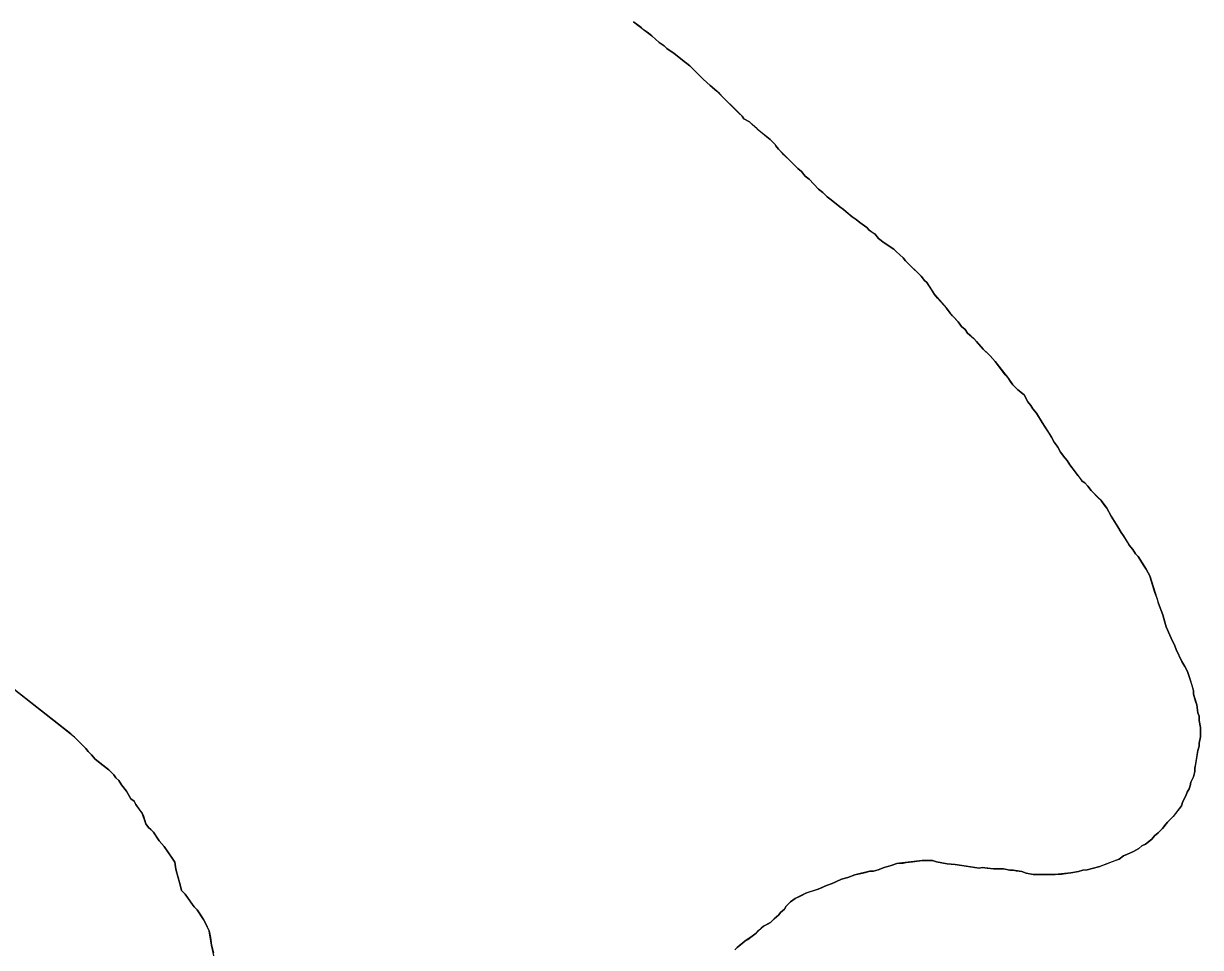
# Model space of a CAD drawing. Extents: x 3172297 to 3210190, y 958463 to 983887.
# Drawn here: x 3176952.4 to 3177362.2, y 968267.4 to 968589.2 of the extents above; entities that cross this region are included whole.
import ezdxf

# ---------------------------------------------------------------- set-up
doc = ezdxf.new("R2010")
doc.units = 0
doc.layers.add('V-SITE-VEGE', color=7, linetype='Continuous')
doc.layers.add('V-TOPO-SHOR', color=7, linetype='Continuous')

msp = doc.modelspace()

# ---------------------------------------------------------------- linework, layer by layer
at = {"layer": 'V-SITE-VEGE'}
for p, q in [((3177164.79, 968589.75), (3177171.12, 968584.93)), ((3177171.12, 968584.93), (3177173.74, 968582.52)), ((3177173.74, 968582.52), (3177175.48, 968581.42)), ((3177175.48, 968581.42), (3177176.36, 968580.54)), ((3177176.36, 968580.54), (3177178.98, 968578.79)), ((3177178.98, 968578.79), (3177181.82, 968576.38)), ((3177181.82, 968576.38), (3177184.44, 968574.4)), ((3177184.44, 968574.4), (3177189.02, 968569.81)), ((3177189.02, 968569.81), (3177191.42, 968567.61)), ((3177191.42, 968567.61), (3177193.82, 968565.64)), ((3177193.82, 968565.64), (3177202.55, 968556.88)), ((3177202.55, 968556.88), (3177203.2, 968556.01)), ((3177203.2, 968556.01), (3177205.17, 968554.91)), ((3177205.17, 968554.91), (3177207.79, 968552.5)), ((3177207.79, 968552.5), (3177212.37, 968548.77)), ((3177212.37, 968548.77), (3177214.12, 968547.02)), ((3177214.12, 968547.02), (3177214.33, 968546.58)), ((3177214.33, 968546.58), (3177215.21, 968545.48)), ((3177215.21, 968545.48), (3177221.97, 968538.69)), ((3177221.97, 968538.69), (3177223.28, 968537.6)), ((3177223.28, 968537.6), (3177224.59, 968536.07)), ((3177224.59, 968536.07), (3177225.9, 968534.97)), ((3177225.9, 968534.97), (3177229.17, 968531.47)), ((3177229.17, 968531.47), (3177230.7, 968530.37)), ((3177230.7, 968530.37), (3177232.23, 968528.84)), ((3177232.23, 968528.84), (3177233.54, 968527.74)), ((3177233.54, 968527.74), (3177236.59, 968525.33)), ((3177236.59, 968525.33), (3177237.9, 968524.45)), ((3177237.9, 968524.45), (3177240.96, 968521.82)), ((3177240.96, 968521.82), (3177242.27, 968520.94)), ((3177242.27, 968520.94), (3177243.58, 968519.85)), ((3177243.58, 968519.85), (3177245.98, 968518.09)), ((3177245.98, 968518.09), (3177246.85, 968517.22)), ((3177246.85, 968517.22), (3177248.82, 968515.9)), ((3177248.82, 968515.9), (3177250.12, 968514.37)), ((3177250.12, 968514.37), (3177252.09, 968512.83)), ((3177252.09, 968512.83), (3177255.37, 968510.64)), ((3177255.37, 968510.64), (3177256.24, 968509.77)), ((3177256.24, 968509.77), (3177257.55, 968508.67)), ((3177257.55, 968508.67), (3177258.64, 968507.58)), ((3177258.64, 968507.58), (3177259.51, 968506.48)), ((3177259.51, 968506.48), (3177264.97, 968501.22)), ((3177264.97, 968501.22), (3177266.06, 968499.69)), ((3177266.06, 968499.69), (3177266.93, 968499.03)), ((3177266.93, 968499.03), (3177269.55, 968494.87)), ((3177269.55, 968494.87), (3177273.69, 968490.05)), ((3177273.69, 968490.05), (3177275, 968488.3)), ((3177275, 968488.3), (3177277.83, 968485.24)), ((3177277.83, 968485.24), (3177278.92, 968483.7)), ((3177278.92, 968483.7), (3177280.23, 968482.61)), ((3177280.23, 968482.61), (3177281.11, 968481.29)), ((3177281.11, 968481.29), (3177283.29, 968479.54)), ((3177283.29, 968479.54), (3177284.16, 968478.45)), ((3177284.16, 968478.45), (3177286.56, 968475.82)), ((3177286.56, 968475.82), (3177288.96, 968473.41)), ((3177288.96, 968473.41), (3177290.71, 968471.44)), ((3177290.71, 968471.44), (3177295.29, 968465.52)), ((3177295.29, 968465.52), (3177296.81, 968463.33)), ((3177296.81, 968463.33), (3177298.56, 968461.58)), ((3177298.56, 968461.58), (3177300.74, 968459.83)), ((3177300.74, 968459.83), (3177302.05, 968457.42)), ((3177302.05, 968457.42), (3177303.14, 968456.1)), ((3177303.14, 968456.1), (3177303.79, 968455.01)), ((3177303.79, 968455.01), (3177305.1, 968453.48)), ((3177305.1, 968453.48), (3177307.06, 968450.2)), ((3177307.06, 968450.2), (3177310.33, 968445.16)), ((3177310.33, 968445.16), (3177311.2, 968443.41)), ((3177311.2, 968443.41), (3177312.51, 968441.66)), ((3177312.51, 968441.66), (3177313.38, 968439.91)), ((3177313.38, 968439.91), (3177314.91, 968437.94)), ((3177314.91, 968437.94), (3177315.78, 968437.06)), ((3177315.78, 968437.06), (3177316.65, 968435.53)), ((3177316.65, 968435.53), (3177321.01, 968429.83)), ((3177321.01, 968429.83), (3177321.89, 968429.18)), ((3177321.89, 968429.18), (3177322.98, 968428.08)), ((3177322.98, 968428.08), (3177324.07, 968426.55)), ((3177324.07, 968426.55), (3177327.56, 968423.04)), ((3177327.56, 968423.04), (3177329.52, 968420.42)), ((3177329.52, 968420.42), (3177331.04, 968417.57)), ((3177331.04, 968417.57), (3177333.44, 968413.85)), ((3177333.44, 968413.85), (3177334.53, 968411.88)), ((3177334.53, 968411.88), (3177335.41, 968410.79)), ((3177335.41, 968410.79), (3177337.37, 968407.5)), ((3177337.37, 968407.5), (3177338.67, 968405.97)), ((3177338.67, 968405.97), (3177339.55, 968404.44)), ((3177339.55, 968404.44), (3177340.42, 968403.56)), ((3177340.42, 968403.56), (3177343.25, 968399.18)), ((3177343.25, 968399.18), (3177344.56, 968396.78)), ((3177344.56, 968396.78), (3177347.6, 968387.15)), ((3177347.6, 968387.15), (3177349.12, 968383.21)), ((3177349.12, 968383.21), (3177350.21, 968379.05)), ((3177350.21, 968379.05), (3177351.95, 968375.11)), ((3176970.15, 968340.68), (3176924.78, 968376.34)), ((3177351.95, 968375.11), (3177353.26, 968372.49)), ((3177353.26, 968372.49), (3177353.69, 968371.18)), ((3177353.69, 968371.18), (3177355.65, 968367.02)), ((3177355.65, 968367.02), (3177356.74, 968365.27)), ((3177356.74, 968365.27), (3177357.61, 968363.51)), ((3177357.61, 968363.51), (3177358.26, 968361.77)), ((3177358.26, 968361.77), (3177359.79, 968356.73)), ((3177359.79, 968356.73), (3177359.78, 968355.64)), ((3177359.78, 968355.64), (3177360.87, 968351.92)), ((3177360.87, 968351.92), (3177361.3, 968349.08)), ((3177361.3, 968349.08), (3177361.73, 968347.98)), ((3177361.73, 968347.98), (3177361.73, 968346.45)), ((3177361.73, 968346.45), (3177362.17, 968344.05)), ((3177362.17, 968344.05), (3177362.15, 968340.77)), ((3176974.07, 968336.73), (3176970.15, 968340.68)), ((3177361.71, 968337.49), (3177361.27, 968335.96)), ((3177361.72, 968338.58), (3177361.71, 968337.49)), ((3177362.15, 968340.77), (3177361.72, 968338.58)), ((3176974.95, 968335.64), (3176974.07, 968336.73)), ((3176976.04, 968334.54), (3176974.95, 968335.64)), ((3176977.35, 968333.01), (3176976.04, 968334.54)), ((3177361.27, 968335.96), (3177360.17, 968329.84)), ((3176982.15, 968329.28), (3176977.35, 968333.01)), ((3176983.89, 968327.53), (3176982.15, 968329.28)), ((3177360.17, 968329.84), (3177360.17, 968328.75)), ((3176984.55, 968326.44), (3176983.89, 968327.53)), ((3176985.64, 968325.56), (3176984.55, 968326.44)), ((3176986.51, 968324.03), (3176985.64, 968325.56)), ((3177358.85, 968325.03), (3177358.63, 968323.72)), ((3177359.73, 968326.78), (3177358.85, 968325.03)), ((3177360.17, 968328.75), (3177359.73, 968326.78)), ((3176988.25, 968321.84), (3176986.51, 968324.03)), ((3176989.78, 968319.21), (3176988.25, 968321.84)), ((3177357.53, 968321.54), (3177357.09, 968320.23)), ((3177358.19, 968322.63), (3177357.53, 968321.54)), ((3177358.63, 968323.72), (3177358.19, 968322.63)), ((3176990.87, 968318.33), (3176989.78, 968319.21)), ((3176991.53, 968317.24), (3176990.87, 968318.33)), ((3176993.71, 968314.18), (3176991.53, 968317.24)), ((3177355.55, 968316.73), (3177352.7, 968313.02)), ((3177355.99, 968318.26), (3177355.55, 968316.73)), ((3177357.09, 968320.23), (3177355.99, 968318.26)), ((3176995.01, 968310.46), (3176993.71, 968314.18)), ((3177352.7, 968313.02), (3177350.73, 968311.06)), ((3176995.88, 968309.14), (3176995.01, 968310.46)), ((3176996.75, 968308.48), (3176995.88, 968309.14)), ((3176997.63, 968307.61), (3176996.75, 968308.48)), ((3177348.98, 968308.88), (3177347.44, 968307.35)), ((3177350.73, 968311.06), (3177348.98, 968308.88)), ((3176999.59, 968304.54), (3176997.63, 968307.61)), ((3177001.33, 968302.57), (3176999.59, 968304.54)), ((3177345.25, 968305.17), (3177343.06, 968303.42)), ((3177346.13, 968306.26), (3177345.25, 968305.17)), ((3177347.44, 968307.35), (3177346.13, 968306.26)), ((3177003.95, 968298.85), (3177001.33, 968302.57)), ((3177338.9, 968300.81), (3177336.71, 968299.93)), ((3177340.66, 968301.89), (3177338.9, 968300.81)), ((3177341.75, 968302.77), (3177340.66, 968301.89)), ((3177343.06, 968303.42), (3177341.75, 968302.77)), ((3177005.04, 968297.1), (3177003.95, 968298.85)), ((3177005.47, 968294.69), (3177005.04, 968297.1)), ((3177256.47, 968296.6), (3177254.5, 968295.95)), ((3177265.22, 968297.67), (3177256.47, 968296.6)), ((3177268.93, 968297.67), (3177265.22, 968297.67)), ((3177270.24, 968297.23), (3177268.93, 968297.67)), ((3177273.96, 968296.56), (3177270.24, 968297.23)), ((3177276.8, 968296.34), (3177273.96, 968296.56)), ((3177285.11, 968295.01), (3177276.8, 968296.34)), ((3177333.87, 968298.19), (3177327.09, 968295.58)), ((3177335.4, 968299.28), (3177333.87, 968298.19)), ((3177336.71, 968299.93), (3177335.4, 968299.28)), ((3177006.99, 968289.22), (3177005.47, 968294.69)), ((3177241.81, 968292.69), (3177239.41, 968291.82)), ((3177247.06, 968293.99), (3177241.81, 968292.69)), ((3177248.37, 968293.99), (3177247.06, 968293.99)), ((3177249.91, 968294.42), (3177248.37, 968293.99)), ((3177252.09, 968295.29), (3177249.91, 968294.42)), ((3177254.5, 968295.95), (3177252.09, 968295.29)), ((3177286.2, 968295.23), (3177285.11, 968295.01)), ((3177290.13, 968294.78), (3177286.2, 968295.23)), ((3177293.63, 968294.77), (3177290.13, 968294.78)), ((3177295.82, 968294.33), (3177293.63, 968294.77)), ((3177296.91, 968294.33), (3177295.82, 968294.33)), ((3177299.97, 968293.89), (3177296.91, 968294.33)), ((3177301.5, 968293.23), (3177299.97, 968293.89)), ((3177303.91, 968292.79), (3177301.5, 968293.23)), ((3177311.56, 968292.77), (3177303.91, 968292.79)), ((3177317.02, 968293.41), (3177311.56, 968292.77)), ((3177319.65, 968293.85), (3177317.02, 968293.41)), ((3177321.18, 968294.28), (3177319.65, 968293.85)), ((3177322.71, 968294.5), (3177321.18, 968294.28)), ((3177327.09, 968295.58), (3177322.71, 968294.5)), ((3177007.42, 968287.26), (3177006.99, 968289.22)), ((3177231.96, 968288.99), (3177229.12, 968287.69)), ((3177233.94, 968289.65), (3177231.96, 968288.99)), ((3177237.22, 968291.17), (3177233.94, 968289.65)), ((3177239.41, 968291.82), (3177237.22, 968291.17)), ((3177008.73, 968285.94), (3177007.42, 968287.26)), ((3177011.79, 968281.56), (3177008.73, 968285.94)), ((3177221.03, 968284.42), (3177219.49, 968283.33)), ((3177224.75, 968286.38), (3177221.03, 968284.42)), ((3177229.12, 968287.69), (3177224.75, 968286.38)), ((3177012.88, 968280.47), (3177011.79, 968281.56)), ((3177015.06, 968277.18), (3177012.88, 968280.47)), ((3177217.3, 968280.71), (3177215.99, 968279.62)), ((3177217.96, 968281.8), (3177217.3, 968280.71)), ((3177219.49, 968283.33), (3177217.96, 968281.8)), ((3177015.93, 968275.65), (3177015.06, 968277.18)), ((3177212.48, 968276.13), (3177210.07, 968274.83)), ((3177213.8, 968277.44), (3177212.48, 968276.13)), ((3177215.33, 968278.75), (3177213.8, 968277.44)), ((3177215.99, 968279.62), (3177215.33, 968278.75)), ((3177017.02, 968273.24), (3177015.93, 968275.65)), ((3177017.88, 968268.21), (3177017.02, 968273.24)), ((3177207.45, 968272.43), (3177206.13, 968271.33)), ((3177209.2, 968274.17), (3177207.45, 968272.43)), ((3177210.07, 968274.83), (3177209.2, 968274.17)), ((3177019.4, 968261.65), (3177017.88, 968268.21)), ((3177203.5, 968269.59), (3177200.88, 968267.41)), ((3177206.13, 968271.33), (3177203.5, 968269.59))]:
    msp.add_line(p, q, dxfattribs=at)
at = {"layer": 'V-TOPO-SHOR'}
for points in [[(3177219.57, 968541.1), (3177217.17, 968543.51), (3177216.3, 968544.39), (3177215.21, 968545.48), (3177214.33, 968546.58), (3177214.12, 968547.02), (3177213.46, 968547.68), (3177212.37, 968548.77), (3177209.1, 968551.4), (3177207.79, 968552.5), (3177206.04, 968554.03), (3177205.17, 968554.91), (3177203.2, 968556.01), (3177202.55, 968556.88), (3177201.46, 968557.97), (3177199.71, 968559.73), (3177197.09, 968562.36), (3177196, 968563.45), (3177194.69, 968564.77), (3177193.82, 968565.64), (3177191.42, 968567.61), (3177189.02, 968569.81), (3177187.93, 968570.9), (3177187.06, 968571.78), (3177185.31, 968573.53), (3177184.44, 968574.41), (3177181.82, 968576.38), (3177180.51, 968577.48), (3177178.98, 968578.79), (3177176.36, 968580.54), (3177175.48, 968581.42), (3177173.74, 968582.52), (3177171.12, 968584.93), (3177170.03, 968585.8), (3177168.5, 968586.9), (3177167.41, 968587.78), (3177164.79, 968589.75)], [(3177347.17, 968388.68), (3177346.3, 968391.08), (3177344.99, 968395.24), (3177344.56, 968396.78), (3177343.91, 968397.87), (3177343.25, 968399.18), (3177342.38, 968400.5), (3177340.42, 968403.56), (3177339.55, 968404.44), (3177338.67, 968405.97), (3177337.37, 968407.5), (3177336.71, 968408.6), (3177336.06, 968409.69), (3177335.41, 968410.79), (3177334.53, 968411.88), (3177333.44, 968413.85), (3177331.04, 968417.57), (3177329.52, 968420.42), (3177328.65, 968421.51), (3177327.56, 968423.04), (3177326.69, 968423.92), (3177324.07, 968426.55), (3177322.98, 968428.08), (3177321.89, 968429.18), (3177321.01, 968429.84), (3177320.36, 968430.71), (3177319.49, 968431.81), (3177318.61, 968432.9), (3177316.65, 968435.53), (3177315.78, 968437.06), (3177314.91, 968437.94), (3177313.38, 968439.91), (3177312.51, 968441.66), (3177311.64, 968442.75), (3177311.2, 968443.41), (3177310.33, 968445.16), (3177309.46, 968446.48), (3177308.37, 968448.23), (3177307.06, 968450.2), (3177305.1, 968453.48), (3177303.79, 968455.01), (3177303.14, 968456.11), (3177302.05, 968457.42), (3177301.39, 968458.73), (3177300.74, 968459.83), (3177298.56, 968461.58), (3177296.81, 968463.33), (3177295.94, 968464.65), (3177295.29, 968465.52), (3177294.2, 968466.84), (3177291.36, 968470.56), (3177290.71, 968471.44), (3177288.96, 968473.41), (3177288.09, 968474.28), (3177286.56, 968475.82), (3177284.16, 968478.45), (3177283.29, 968479.54), (3177282.2, 968480.42), (3177281.11, 968481.29), (3177280.23, 968482.61), (3177278.92, 968483.7), (3177277.83, 968485.24), (3177275.87, 968487.43), (3177275, 968488.3), (3177273.69, 968490.05), (3177271.73, 968492.24), (3177270.64, 968493.56), (3177269.55, 968494.87), (3177268.89, 968495.97), (3177268.02, 968497.28), (3177266.93, 968499.03), (3177266.06, 968499.69), (3177264.97, 968501.22), (3177261.04, 968504.95), (3177259.51, 968506.48), (3177258.64, 968507.58), (3177257.55, 968508.67), (3177256.24, 968509.77), (3177255.37, 968510.64), (3177252.09, 968512.83), (3177250.12, 968514.37), (3177248.82, 968515.9), (3177247.72, 968516.56), (3177246.85, 968517.22), (3177245.98, 968518.09), (3177243.58, 968519.85), (3177242.27, 968520.94), (3177240.96, 968521.82), (3177239.65, 968522.92), (3177237.9, 968524.45), (3177236.59, 968525.33), (3177233.54, 968527.74), (3177232.23, 968528.84), (3177230.7, 968530.37), (3177229.17, 968531.47), (3177225.9, 968534.97), (3177224.59, 968536.07), (3177223.28, 968537.6), (3177221.97, 968538.69), (3177220.66, 968540.01), (3177219.57, 968541.1)], [(3176968.83, 968341.77), (3176924.78, 968376.34), (3176860.57, 968408.64), (3176807.06, 968430.2), (3176749.93, 968437.49), (3176707.09, 968444.74), (3176671.38, 968444.83), (3176653.51, 968441.3), (3176621.35, 968430.66), (3176596.32, 968420.01), (3176578.44, 968412.91), (3176566.02, 968399.58), (3176552.6, 968390.05)], [(3177256.47, 968296.6), (3177258.66, 968296.81), (3177259.75, 968297.03), (3177261.94, 968297.24), (3177265.22, 968297.67), (3177267.4, 968297.67), (3177268.93, 968297.67), (3177270.24, 968297.23), (3177273.96, 968296.56), (3177276.8, 968296.34), (3177278.33, 968296.12), (3177279.86, 968295.89), (3177282.05, 968295.45), (3177285.11, 968295.01), (3177286.2, 968295.23), (3177287.95, 968295), (3177290.13, 968294.78), (3177292.32, 968294.78), (3177293.63, 968294.77), (3177295.82, 968294.33), (3177296.91, 968294.33), (3177298, 968294.11), (3177299.97, 968293.89), (3177301.5, 968293.23), (3177302.81, 968293.01), (3177303.91, 968292.79), (3177305.44, 968292.78), (3177306.53, 968292.78), (3177308.5, 968292.78), (3177309.81, 968292.77), (3177311.56, 968292.77), (3177313.74, 968292.98), (3177315.28, 968293.2), (3177317.02, 968293.41), (3177319.65, 968293.85), (3177321.18, 968294.28), (3177322.71, 968294.5), (3177324.46, 968294.93), (3177327.09, 968295.58), (3177328.18, 968296.02), (3177329.27, 968296.45), (3177332.12, 968297.54), (3177333.87, 968298.19), (3177335.4, 968299.28), (3177336.71, 968299.93), (3177337.81, 968300.37), (3177338.9, 968300.81), (3177340.66, 968301.89), (3177341.75, 968302.77), (3177343.06, 968303.42), (3177343.94, 968304.07), (3177345.25, 968305.17), (3177346.13, 968306.26), (3177347.44, 968307.35), (3177348.98, 968308.88), (3177349.63, 968309.75), (3177350.73, 968311.06), (3177351.6, 968311.93), (3177352.7, 968313.02), (3177353.58, 968314.11), (3177354.89, 968315.86), (3177355.55, 968316.73), (3177355.99, 968318.26), (3177357.09, 968320.23), (3177357.53, 968321.54), (3177358.19, 968322.63), (3177358.63, 968323.72), (3177358.85, 968325.03), (3177359.73, 968326.78), (3177360.17, 968328.75), (3177360.17, 968329.84), (3177360.39, 968330.93), (3177361.05, 968334.43), (3177361.27, 968335.96), (3177361.71, 968337.49), (3177361.72, 968338.58), (3177362.16, 968340.77), (3177362.17, 968344.05), (3177361.73, 968346.45), (3177361.73, 968347.98), (3177361.3, 968349.08), (3177360.87, 968351.92), (3177360.43, 968353.23), (3177359.78, 968355.64), (3177359.79, 968356.73), (3177359.35, 968358.26), (3177358.26, 968361.77), (3177357.61, 968363.52), (3177356.74, 968365.27), (3177355.65, 968367.02), (3177353.69, 968371.18), (3177353.26, 968372.49), (3177352.6, 968373.8), (3177351.95, 968375.11), (3177351.52, 968376.21), (3177350.21, 968379.05), (3177349.99, 968379.93), (3177349.56, 968381.46), (3177349.12, 968383.21), (3177347.6, 968387.15), (3177347.17, 968388.68)], [(3176968.83, 968341.77), (3176970.15, 968340.68), (3176971.67, 968339.14), (3176974.07, 968336.73), (3176974.95, 968335.64), (3176976.04, 968334.54), (3176977.35, 968333.01), (3176980.18, 968330.82), (3176982.15, 968329.28), (3176983.89, 968327.53), (3176984.55, 968326.44), (3176985.64, 968325.56), (3176986.51, 968324.03), (3176988.25, 968321.84), (3176989.78, 968319.21), (3176990.87, 968318.33), (3176991.53, 968317.24), (3176993.05, 968315.05), (3176993.71, 968314.18), (3176994.14, 968313.08), (3176995.01, 968310.46), (3176995.88, 968309.14), (3176996.75, 968308.48), (3176997.63, 968307.61), (3176998.5, 968306.29), (3176999.59, 968304.54), (3177001.33, 968302.57), (3177003.3, 968299.72), (3177003.95, 968298.85), (3177005.04, 968297.1), (3177005.47, 968294.69), (3177005.91, 968292.94), (3177006.99, 968289.22), (3177007.42, 968287.26), (3177008.73, 968285.94), (3177011.13, 968282.44), (3177011.79, 968281.56), (3177012.88, 968280.47), (3177013.75, 968279.15), (3177015.06, 968277.18), (3177015.93, 968275.65), (3177016.36, 968274.56), (3177017.02, 968273.24), (3177017.45, 968270.84), (3177017.88, 968268.21), (3177018.53, 968265.59)], [(3177200, 968266.54), (3177200.88, 968267.41), (3177202.19, 968268.5), (3177203.5, 968269.59), (3177204.6, 968270.24), (3177206.13, 968271.33), (3177207.45, 968272.43), (3177208.32, 968273.3), (3177209.2, 968274.17), (3177210.07, 968274.83), (3177211.39, 968275.48), (3177212.48, 968276.13), (3177213.8, 968277.44), (3177215.33, 968278.75), (3177215.99, 968279.62), (3177217.3, 968280.71), (3177217.96, 968281.81), (3177219.49, 968283.33), (3177221.03, 968284.42), (3177223.21, 968285.51), (3177224.75, 968286.38), (3177226.06, 968286.82), (3177229.12, 968287.69), (3177230.44, 968288.34), (3177231.96, 968288.99), (3177233.94, 968289.65), (3177235.25, 968290.3), (3177237.22, 968291.17), (3177239.41, 968291.82), (3177241.81, 968292.69), (3177242.91, 968292.91), (3177245.53, 968293.56), (3177247.06, 968293.99), (3177248.37, 968293.99), (3177249.91, 968294.42), (3177252.09, 968295.29), (3177254.5, 968295.95), (3177256.47, 968296.6)]]:
    msp.add_lwpolyline(points, dxfattribs=at)

doc.saveas('drawing.dxf')
